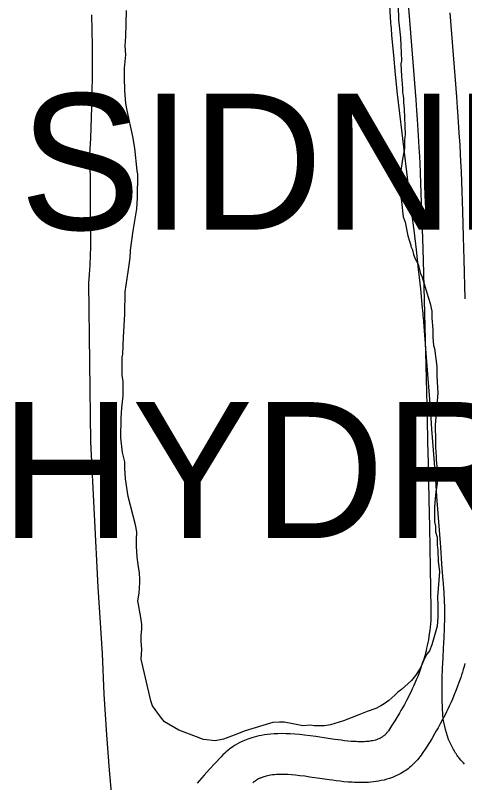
# Model space of a CAD drawing. Extents: x 3180038 to 3217926, y 922069 to 947485.
# Drawn here: x 3193288 to 3193618, y 940921 to 941485 of the extents above; entities that cross this region are included whole.
import ezdxf

# ---------------------------------------------------------------- set-up
doc = ezdxf.new("R2010")
doc.units = 0
for name, color, linetype in [('V-BLDG-IDEN', 7, 'Continuous'), ('V-BORW-LINE', 7, 'Continuous'), ('V-LEVE-TOET', 7, 'Continuous'), ('V-ROAD-CNTR', 7, 'Continuous'), ('V-SITE-VEGE', 7, 'Continuous')]:
    doc.layers.add(name, color=color, linetype=linetype)

msp = doc.modelspace()

# ---------------------------------------------------------------- linework, layer by layer
at = {"layer": 'V-BORW-LINE'}
for p, q in [((3193566.31, 941456.25), (3193565.04, 941470.6)), ((3193567.71, 941441.92), (3193566.31, 941456.25)), ((3193569.13, 941427.59), (3193567.71, 941441.92)), ((3193570.8, 941413.28), (3193569.13, 941427.59)), ((3193572.46, 941398.97), (3193570.8, 941413.28)), ((3193574.17, 941384.67), (3193572.46, 941398.97)), ((3193575.89, 941370.36), (3193574.17, 941384.67)), ((3193577.69, 941356.05), (3193575.89, 941370.36)), ((3193579.48, 941341.74), (3193577.69, 941356.05)), ((3193581.25, 941327.42), (3193579.48, 941341.74)), ((3193583.02, 941313.11), (3193581.25, 941327.42)), ((3193584.6, 941298.77), (3193583.02, 941313.11)), ((3193586.15, 941284.44), (3193584.6, 941298.77)), ((3193587.55, 941270.08), (3193586.15, 941284.44)), ((3193590.72, 941230.93), (3193589.77, 941243.32)), ((3193591.67, 941218.54), (3193590.72, 941230.93)), ((3193592.61, 941206.15), (3193591.67, 941218.54)), ((3193593.52, 941193.75), (3193592.61, 941206.15)), ((3193594.44, 941181.36), (3193593.52, 941193.75)), ((3193595.35, 941168.96), (3193594.44, 941181.36)), ((3193596.27, 941156.57), (3193595.35, 941168.96)), ((3193597.19, 941144.17), (3193596.27, 941156.57)), ((3193598.11, 941131.77), (3193597.19, 941144.17)), ((3193599.04, 941119.38), (3193598.11, 941131.77)), ((3193599.97, 941106.98), (3193599.04, 941119.38)), ((3193600.89, 941094.58), (3193599.97, 941106.98)), ((3193601.8, 941082.18), (3193600.89, 941094.58)), ((3193602.71, 941069.79), (3193601.8, 941082.18)), ((3193603.9, 941042.59), (3193603.88, 941049.99)), ((3193603.69, 941035.18), (3193603.9, 941042.59)), ((3193603.43, 941027.78), (3193603.69, 941035.18)), ((3193603.03, 941020.37), (3193603.43, 941027.78)), ((3193602.62, 941012.96), (3193603.03, 941020.37)), ((3193602.25, 941005.55), (3193602.62, 941012.96)), ((3193601.97, 940998.14), (3193602.25, 941005.55)), ((3193601.93, 940990.66), (3193601.97, 940998.14)), ((3193602.02, 940983.19), (3193601.93, 940990.66)), ((3193602.25, 940975.72), (3193602.02, 940983.19)), ((3193602.58, 940968.24), (3193602.25, 940975.72)), ((3193604.27, 940960.62), (3193602.58, 940968.24)), ((3193606.68, 940953.11), (3193604.27, 940960.62)), ((3193610.23, 940945.85), (3193606.68, 940953.11))]:
    msp.add_line(p, q, dxfattribs=at)
for points in [[(3193565.04, 941470.6), (3193563.9, 941484.97), (3193562.86, 941502.88)], [(3193589.77, 941243.32), (3193588.79, 941255.71), (3193587.55, 941270.08)], [(3193603.88, 941049.99), (3193603.58, 941057.39), (3193602.71, 941069.79)], [(3193618.47, 940935.13), (3193614.75, 940939.1), (3193610.23, 940945.85)]]:
    msp.add_spline(points, degree=3, dxfattribs=at)
at = {"layer": 'V-LEVE-TOET'}
for points in [[(3193344.15, 941485.83), (3193344.54, 941463.18), (3193344.53, 941440.52), (3193344.13, 941417.87), (3193343.33, 941395.23), (3193342.75, 941383.26), (3193342.75, 941383.26), (3193343.06, 941365.29), (3193343.15, 941347.31), (3193343.1, 941335.85), (3193343.1, 941335.85), (3193343.29, 941329.05), (3193343.37, 941322.25), (3193343.33, 941315.45), (3193343.17, 941308.64), (3193342.9, 941301.84), (3193342.51, 941295.05), (3193342.02, 941288.46)], [(3193342.02, 941288.46), (3193342.02, 941288.46), (3193343.44, 941171.99), (3193343.44, 941171.99), (3193348.84, 941065.06), (3193351.9, 941016.47), (3193351.9, 941016.47), (3193353.28, 940986.53), (3193355.14, 940956.63), (3193357.14, 940930.74), (3193357.14, 940930.74), (3193363.76, 940856.9)]]:
    msp.add_lwpolyline(points, dxfattribs=at)
at = {"layer": 'V-ROAD-CNTR'}
for points in [[(3193576.95, 941493.2), (3193577.58, 941484.93), (3193582.49, 941423.23), (3193583.07, 941415.58), (3193583.55, 941408.89), (3193584.33, 941397.15), (3193584.86, 941388.37), (3193585.22, 941381.79), (3193585.47, 941376.88), (3193585.81, 941369.48), (3193586.09, 941362.08), (3193586.81, 941340.52), (3193587.38, 941321.64), (3193587.85, 941305.12), (3193588.62, 941276.18), (3193590.82, 941189.28), (3193591.26, 941171.74), (3193591.62, 941156.41), (3193592.2, 941129.56), (3193592.6, 941109.42), (3193593.14, 941079.2), (3193593.65, 941049.02), (3193593.66, 941047.55), (3193593.66, 941046.19), (3193593.6, 941043.39), (3193593.48, 941040.73), (3193593.3, 941038.16), (3193593.07, 941035.67), (3193592.8, 941033.26), (3193592.49, 941030.93), (3193592.15, 941028.68), (3193591.78, 941026.49), (3193591.38, 941024.38), (3193590.95, 941022.34), (3193590.51, 941020.36), (3193590.05, 941018.44), (3193589.57, 941016.59), (3193589.09, 941014.79), (3193588.59, 941013.05), (3193588.09, 941011.37), (3193587.58, 941009.73), (3193587.08, 941008.19), (3193586.02, 941005.09), (3193584.97, 941002.23), (3193583.93, 940999.54), (3193582.91, 940997.03), (3193581.9, 940994.67), (3193580.93, 940992.46), (3193579.98, 940990.4), (3193579.07, 940988.46), (3193578.19, 940986.65), (3193577.35, 940984.98), (3193575.69, 940981.76), (3193574.2, 940978.98), (3193572.85, 940976.54), (3193571.64, 940974.42), (3193570.58, 940972.59), (3193568.61, 940969.31), (3193567.12, 940966.91), (3193564.79, 940963.25), (3193562.42, 940959.67), (3193562.04, 940959.12), (3193561.69, 940958.65), (3193561.36, 940958.22), (3193561.02, 940957.82), (3193560.68, 940957.43), (3193560.34, 940957.07), (3193560.01, 940956.74), (3193559.68, 940956.43), (3193559.34, 940956.13), (3193559, 940955.84), (3193558.67, 940955.58), (3193558.33, 940955.33), (3193557.98, 940955.09), (3193557.63, 940954.86), (3193557.28, 940954.64), (3193556.92, 940954.43), (3193556.55, 940954.23), (3193556.26, 940954.08), (3193555.41, 940953.68), (3193554.6, 940953.35), (3193553.76, 940953.05), (3193552.88, 940952.78), (3193551.96, 940952.53), (3193551.01, 940952.31), (3193550.02, 940952.12), (3193548.79, 940951.93)], [(3193607.49, 941487.25), (3193612.41, 941425.54), (3193612.99, 941417.77), (3193613.47, 941410.96), (3193614.27, 941399.06), (3193614.81, 941390.1), (3193615.18, 941383.38), (3193615.44, 941378.31), (3193615.78, 941370.73), (3193616.07, 941363.15), (3193616.79, 941341.48), (3193617.37, 941322.52), (3193617.84, 941305.94), (3193618.61, 941276.95)], [(3193618.59, 941008.95), (3193617.99, 941006.76), (3193617.39, 941004.65), (3193616.78, 941002.61), (3193616.17, 941000.64), (3193615.54, 940998.7), (3193614.3, 940995.07), (3193613.05, 940991.65), (3193611.81, 940988.47), (3193610.61, 940985.5), (3193609.43, 940982.74), (3193608.29, 940980.16), (3193607.19, 940977.75), (3193606.12, 940975.5), (3193605.1, 940973.4), (3193604.11, 940971.41), (3193602.24, 940967.79), (3193600.54, 940964.61), (3193599.01, 940961.85), (3193597.63, 940959.44), (3193596.4, 940957.31), (3193594.23, 940953.7), (3193592.53, 940950.95), (3193589.95, 940946.91), (3193587.26, 940942.85), (3193586.45, 940941.67), (3193585.58, 940940.49), (3193584.68, 940939.34), (3193583.76, 940938.24), (3193582.83, 940937.19), (3193581.88, 940936.18), (3193580.91, 940935.21), (3193579.92, 940934.28), (3193578.92, 940933.39), (3193577.91, 940932.55), (3193576.88, 940931.74), (3193575.85, 940930.97), (3193574.81, 940930.25), (3193573.77, 940929.56), (3193572.71, 940928.91), (3193571.66, 940928.3), (3193570.61, 940927.73), (3193569.48, 940927.14), (3193567.45, 940926.19), (3193565.35, 940925.33), (3193563.27, 940924.59), (3193561.21, 940923.95), (3193559.18, 940923.41), (3193557.19, 940922.95), (3193555.22, 940922.57), (3193553.5, 940922.3)], [(3193549.22, 940951.99), (3193547.95, 940951.83), (3193546.87, 940951.72), (3193545.76, 940951.63), (3193544.63, 940951.57), (3193543.49, 940951.53), (3193542.33, 940951.52), (3193541.15, 940951.52), (3193539.96, 940951.55), (3193538.76, 940951.59), (3193537.6, 940951.65), (3193535.1, 940951.82), (3193532.65, 940952.04), (3193530.2, 940952.3), (3193527.76, 940952.6), (3193525.35, 940952.91), (3193522.97, 940953.24), (3193518.19, 940953.94), (3193508.98, 940955.31), (3193504.8, 940955.88), (3193500.84, 940956.38), (3193497.08, 940956.78), (3193493.52, 940957.09), (3193490.15, 940957.31), (3193486.96, 940957.43), (3193483.95, 940957.47), (3193481.11, 940957.43), (3193478.43, 940957.31), (3193475.92, 940957.12), (3193473.54, 940956.87), (3193471.3, 940956.57), (3193469.21, 940956.22), (3193467.23, 940955.82), (3193465.38, 940955.39), (3193463.65, 940954.94), (3193462.03, 940954.46), (3193460.51, 940953.97), (3193459.09, 940953.46), (3193457.77, 940952.95), (3193456.53, 940952.44), (3193455.29, 940951.89), (3193453.23, 940950.89), (3193451.37, 940949.89), (3193449.77, 940948.95), (3193448.38, 940948.06), (3193447.18, 940947.25), (3193446.08, 940946.45), (3193444.4, 940945.15), (3193443.09, 940944.06), (3193442.07, 940943.15), (3193440.7, 940941.86), (3193439.41, 940940.54), (3193434.92, 940935.75), (3193430.82, 940931.28), (3193428.88, 940929.13), (3193427.03, 940927.04), (3193425.25, 940925), (3193423.55, 940923.01), (3193421.91, 940921.06)], [(3193553.07, 940922.24), (3193551.4, 940922.02), (3193549.53, 940921.83), (3193547.71, 940921.69), (3193545.92, 940921.6), (3193544.16, 940921.54), (3193542.44, 940921.52), (3193540.75, 940921.53), (3193539.08, 940921.56), (3193537.46, 940921.62), (3193535.82, 940921.7), (3193532.74, 940921.92), (3193529.72, 940922.18), (3193526.82, 940922.49), (3193524.03, 940922.83), (3193521.34, 940923.18), (3193518.74, 940923.54), (3193513.82, 940924.26), (3193504.73, 940925.61), (3193500.9, 940926.14), (3193497.39, 940926.57), (3193494.18, 940926.92), (3193491.25, 940927.17), (3193488.59, 940927.35), (3193486.18, 940927.44), (3193483.99, 940927.47), (3193482.01, 940927.44), (3193480.22, 940927.36), (3193478.59, 940927.24), (3193477.14, 940927.09), (3193475.82, 940926.91), (3193474.62, 940926.71), (3193473.55, 940926.49), (3193472.58, 940926.27), (3193471.69, 940926.03), (3193470.89, 940925.8), (3193470.17, 940925.56), (3193469.5, 940925.33), (3193468.89, 940925.09), (3193468.34, 940924.86), (3193467.91, 940924.67), (3193466.9, 940924.18), (3193466.12, 940923.76), (3193465.45, 940923.37), (3193464.88, 940923.01), (3193464.39, 940922.67), (3193464.04, 940922.42), (3193463.22, 940921.78), (3193462.68, 940921.34)]]:
    msp.add_lwpolyline(points, dxfattribs=at)
at = {"layer": 'V-SITE-VEGE'}
for points in [[(3193569.37, 941493.45), (3193569.73, 941485.23), (3193569.71, 941482.21), (3193571.34, 941468.79), (3193571.68, 941457.97)], [(3193387.64, 940981.48), (3193380.53, 941012.25), (3193381.02, 941019.59), (3193380.63, 941025.22), (3193380.66, 941029.54), (3193381.13, 941034.3), (3193381.16, 941037.76), (3193380.34, 941042.95), (3193378.26, 941055.08), (3193379.17, 941060.69), (3193379.67, 941068.48), (3193379.69, 941071.07), (3193379.29, 941075.4), (3193378.47, 941081.89), (3193377.65, 941087.09), (3193377.28, 941095.31), (3193377.32, 941100.07), (3193377.36, 941105.69), (3193376.54, 941110.89), (3193371.07, 941131.69), (3193369.01, 941144.68), (3193368.64, 941152.47), (3193368.68, 941157.22), (3193367, 941164.16), (3193365.79, 941174.98), (3193365.9, 941189.25), (3193366.39, 941197.03), (3193367.32, 941205.67), (3193367.41, 941216.49), (3193366.57, 941220.82), (3193366.68, 941234.22), (3193367.13, 941236.38), (3193367.66, 941248.92), (3193368.65, 941265.78), (3193368.78, 941282.21), (3193371.06, 941296.9), (3193372.43, 941307.27), (3193372.91, 941312.89), (3193374.75, 941327.15), (3193377.47, 941343.13), (3193377.96, 941351.35), (3193378.1, 941368.64), (3193377.68, 941371.24), (3193376.08, 941387.69), (3193374.42, 941396.35), (3193370.24, 941415.41), (3193369.42, 941420.61), (3193368.63, 941430.13), (3193368.27, 941439.65), (3193368.32, 941446.57), (3193369.26, 941456.51), (3193368.88, 941463), (3193369.37, 941469.92), (3193369.95, 941488.94)], [(3193571.68, 941457.97), (3193572.07, 941451.91), (3193571.62, 941449.75), (3193571.98, 941440.67), (3193572.78, 941432.01), (3193572.76, 941428.98), (3193573.59, 941424.66), (3193573.57, 941421.63), (3193573.96, 941416.43), (3193574.68, 941397.83), (3193574.22, 941393.94), (3193574.17, 941387.45), (3193572.81, 941379.68), (3193570.99, 941368.02), (3193570.5, 941361.1), (3193570.9, 941356.34), (3193572.14, 941348.55), (3193573.34, 941337.29), (3193574.61, 941333.39), (3193576.7, 941323.42), (3193577.96, 941319.52), (3193578.81, 941316.49), (3193578.8, 941315.62), (3193580.08, 941313.02), (3193580.92, 941309.55), (3193582.19, 941306.51), (3193584.32, 941302.6), (3193586, 941295.67), (3193587.28, 941293.07), (3193590.65, 941281.36), (3193593.18, 941273.56), (3193594.43, 941267.93), (3193594.39, 941262.74), (3193595.19, 941254.51), (3193595.15, 941248.89), (3193595.54, 941242.83), (3193596.38, 941240.66), (3193598.01, 941227.24), (3193597.96, 941220.76), (3193598.36, 941216), (3193598.73, 941207.78), (3193596.81, 941184.44), (3193597.15, 941172.32), (3193597.12, 941168), (3193597.5, 941161.08), (3193597.48, 941158.48), (3193598.68, 941146.79), (3193598.21, 941141.61), (3193597.3, 941135.13), (3193596.83, 941130.37), (3193596.35, 941123.89), (3193596.26, 941113.08), (3193597.1, 941110.04), (3193597.07, 941105.72), (3193598.34, 941101.81), (3193598.29, 941096.19), (3193598.7, 941092.3), (3193599.07, 941084.08), (3193599.88, 941076.72), (3193598.43, 941057.7), (3193598.82, 941052.51), (3193598.75, 941042.99), (3193598.27, 941036.51), (3193594.27, 941022.7), (3193592.5, 941018.39), (3193590.75, 941015.81), (3193589, 941012.79), (3193585.92, 941005.9), (3193582.42, 941000.3), (3193579.36, 940996.43), (3193571.95, 940990), (3193569.34, 940987.86), (3193567.16, 940985.71), (3193562.81, 940981.86), (3193559.33, 940979.29), (3193556.72, 940978.01), (3193553.25, 940975.87), (3193546.74, 940973.76), (3193540.67, 940971.21), (3193529.39, 940966.98), (3193519.85, 940964.02), (3193515.52, 940963.19), (3193507.74, 940963.25), (3193505.15, 940963.7), (3193499.52, 940963.31), (3193492.18, 940964.67), (3193485.7, 940966.02), (3193482.24, 940966.04), (3193477.48, 940965.65), (3193470.11, 940963.54), (3193456.24, 940959.33), (3193451.03, 940957.2), (3193441.06, 940953.39), (3193434.99, 940952.14), (3193426.35, 940953.07), (3193414.28, 940957.92), (3193408.24, 940960.13), (3193397.9, 940966.26), (3193394.9, 940969.75), (3193388.91, 940978.01), (3193387.64, 940981.48)]]:
    msp.add_lwpolyline(points, dxfattribs=at)

# ---------------------------------------------------------------- texts
at = {"layer": 'V-BLDG-IDEN'}
for s, p in [('SIDNEY A. MURRAY, JR.', (3193291.25, 941327.89)), ('HYDROELECTRIC PLANT', (3193277.16, 941101.19))]:
    msp.add_text(s, height=99.9998, dxfattribs=at).set_placement(p)

doc.saveas('drawing.dxf')
